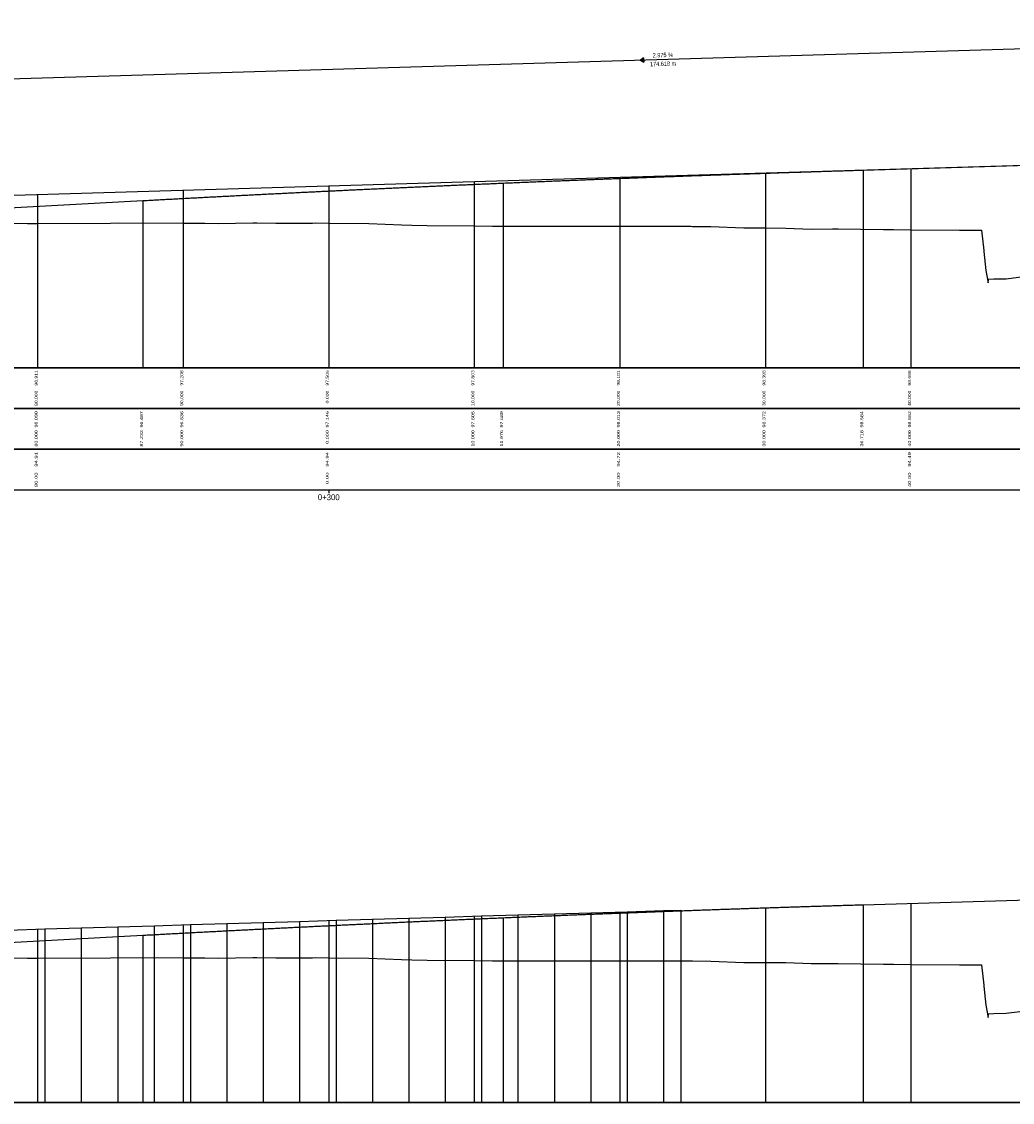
# Model space of a CAD drawing. Header units: metres. Extents: x 3458045 to 3462392, y 5482308 to 5484762.
# Tile 324 of 458: x 3460282 to 3460350, y 5484230 to 5484304. Entities that reach past the tile are written whole.
import ezdxf
from ezdxf.enums import TextEntityAlignment as Align

# ---------------------------------------------------------------- set-up
doc = ezdxf.new("R2010")
doc.units = ezdxf.units.M
doc.layers.get('0').update_dxf_attribs({"linetype": 'CONTINUOUS'})
doc.styles.add('TS001', font='Card001.shx', dxfattribs={"height": 0.2})

# ---------------------------------------------------------------- blocks, each defined once
blk = doc.blocks.new('SYMB14')
at = {"color": 0, "linetype": 'ByBlock'}
for p, q in [((0.02, 0.01), (0.02, -0.01)), ((0.06, 0.04), (0.06, -0.04)), ((0.1, 0.06), (0.1, -0.06)), ((0.14, 0.09), (0.14, -0.09)), ((0.18, 0.12), (0.18, -0.12)), ((0.22, 0.14), (0.22, -0.14)), ((0.26, 0.17), (0.26, -0.17)), ((0.3, 0.2), (0.3, -0.2)), ((0.34, 0.22), (0.34, -0.22)), ((0.38, 0.25), (0.38, -0.25)), ((0.42, 0.28), (0.42, -0.28)), ((0.46, 0.3), (0.46, -0.3)), ((0.5, 0.33), (0.5, -0.33)), ((0.54, 0.36), (0.54, -0.36)), ((0.58, 0.38), (0.58, -0.38)), ((0.62, 0.41), (0.62, -0.41)), ((0.66, 0.44), (0.66, -0.44)), ((0.7, 0.46), (0.7, -0.46)), ((0.74, 0.49), (0.74, -0.49))]:
    blk.add_line(p, q, dxfattribs=at)
at = {"color": 0, "linetype": 'ByBlock', "flags": 128}
blk.add_lwpolyline([(0.75, 0.5), (0, 0), (0.75, -0.5), (0.75, 0.5)], close=True, dxfattribs=at)

msp = doc.modelspace()

# ---------------------------------------------------------------- linework, layer by layer
at = {"color": 2}
for p, q in [((3460238.7104, 5484299.0293), (3460413.3287, 5484304.2237)), ((3459994.0579, 5484280.4377), (3460844.0579, 5484280.4377)), ((3460844.0579, 5484280.4377), (3459994.0579, 5484280.4377)), ((3459994.0579, 5484277.6377), (3460844.0579, 5484277.6377)), ((3460844.0579, 5484277.6377), (3459994.0579, 5484277.6377)), ((3459994.0579, 5484274.8377), (3460844.0579, 5484274.8377)), ((3460844.0579, 5484274.8377), (3459994.0579, 5484274.8377)), ((3459994.0579, 5484272.0377), (3460844.0579, 5484272.0377)), ((3460303.0579, 5484272.0377), (3460303.0579, 5484271.8177)), ((3459994.0579, 5484229.9525), (3460844.0579, 5484229.9525)), ((3460844.0579, 5484229.9525), (3459994.0579, 5484229.9525))]:
    msp.add_line(p, q, dxfattribs=at)
for p, q in [((3460333.0579, 5484293.8359), (3460333.0579, 5484280.4377)), ((3460339.7757, 5484294.0218), (3460339.7757, 5484280.4377)), ((3460343.0579, 5484294.1334), (3460343.0579, 5484280.4377)), ((3460313.0579, 5484293.2409), (3460313.0579, 5484280.4377)), ((3460315.0336, 5484293.1272), (3460315.0336, 5484280.4377)), ((3460323.0579, 5484293.5384), (3460323.0579, 5484280.4377)), ((3460283.0579, 5484292.3485), (3460283.0579, 5484280.4377)), ((3460293.0579, 5484292.646), (3460293.0579, 5484280.4377)), ((3460303.0579, 5484292.9435), (3460303.0579, 5484280.4377)), ((3460290.2914, 5484291.9244), (3460290.2914, 5484280.4377)), ((3460333.0579, 5484243.3241), (3460333.0579, 5484229.9525)), ((3460339.7757, 5484243.5365), (3460339.7757, 5484229.9525)), ((3460343.0579, 5484243.6347), (3460343.0579, 5484229.9525)), ((3460303.0579, 5484242.4494), (3460303.0579, 5484229.9525)), ((3460303.5576, 5484242.4643), (3460303.5576, 5484229.9525)), ((3460306.0576, 5484242.5385), (3460306.0576, 5484229.9525)), ((3460308.5576, 5484242.6127), (3460308.5576, 5484229.9525)), ((3460311.0576, 5484242.6869), (3460311.0576, 5484229.9525)), ((3460313.0579, 5484242.7463), (3460313.0579, 5484229.9525)), ((3460313.5576, 5484242.7611), (3460313.5576, 5484229.9525)), ((3460315.0336, 5484242.6419), (3460315.0336, 5484229.9525)), ((3460316.0576, 5484242.8353), (3460316.0576, 5484229.9525)), ((3460318.5576, 5484242.9095), (3460318.5576, 5484229.9525)), ((3460321.0576, 5484242.9837), (3460321.0576, 5484229.9525)), ((3460323.0579, 5484243.0431), (3460323.0579, 5484229.9525)), ((3460323.5576, 5484243.0579), (3460323.5576, 5484229.9525)), ((3460326.0576, 5484243.1321), (3460326.0576, 5484229.9525)), ((3460327.2577, 5484243.1677), (3460327.2577, 5484229.9525)), ((3460283.0579, 5484241.8556), (3460283.0579, 5484229.9525)), ((3460283.5576, 5484241.8704), (3460283.5576, 5484229.9525)), ((3460286.0576, 5484241.9446), (3460286.0576, 5484229.9525)), ((3460288.5576, 5484242.0189), (3460288.5576, 5484229.9525)), ((3460291.0576, 5484242.0931), (3460291.0576, 5484229.9525)), ((3460293.0579, 5484242.1525), (3460293.0579, 5484229.9525)), ((3460293.5576, 5484242.1673), (3460293.5576, 5484229.9525)), ((3460296.0576, 5484242.2416), (3460296.0576, 5484229.9525)), ((3460298.5576, 5484242.3158), (3460298.5576, 5484229.9525)), ((3460301.0576, 5484242.39), (3460301.0576, 5484229.9525)), ((3460290.2914, 5484241.4391), (3460290.2914, 5484229.9525))]:
    msp.add_line(p, q)
at = {"color": 80, "flags": 128}
msp.add_lwpolyline([(3460263.6796, 5484291.7721), (3460413.3287, 5484296.2237)], dxfattribs=at)
at = {"color": 18, "true_color": 0x000000, "flags": 128}
msp.add_lwpolyline([(3460237.5964, 5484289.0347), (3460290.2914, 5484291.9244), (3460290.3914, 5484291.9299), (3460290.4914, 5484291.9354), (3460290.5914, 5484291.9409), (3460290.6914, 5484291.9463), (3460290.7914, 5484291.9518), (3460290.8914, 5484291.9572), (3460290.9914, 5484291.9627), (3460291.0914, 5484291.9681), (3460291.1914, 5484291.9736), (3460291.2914, 5484291.979), (3460291.3914, 5484291.9845), (3460291.4914, 5484291.9899), (3460291.5914, 5484291.9953), (3460291.6914, 5484292.0007), (3460291.7914, 5484292.0061), (3460291.8914, 5484292.0115), (3460291.9914, 5484292.0169), (3460292.0914, 5484292.0223), (3460292.1914, 5484292.0277), (3460292.2914, 5484292.0331), (3460292.3914, 5484292.0385), (3460292.4914, 5484292.0439), (3460292.5914, 5484292.0492), (3460292.6914, 5484292.0546), (3460292.7914, 5484292.06), (3460292.8914, 5484292.0653), (3460292.9914, 5484292.0707), (3460293.0914, 5484292.076), (3460293.1914, 5484292.0814), (3460293.2914, 5484292.0867), (3460293.3914, 5484292.092), (3460293.4914, 5484292.0973), (3460293.5914, 5484292.1027), (3460293.6914, 5484292.108), (3460293.7914, 5484292.1133), (3460293.8914, 5484292.1186), (3460293.9914, 5484292.1239), (3460294.0914, 5484292.1292), (3460294.1914, 5484292.1345), (3460294.2914, 5484292.1398), (3460294.3914, 5484292.145), (3460294.4914, 5484292.1503), (3460294.5914, 5484292.1556), (3460294.6914, 5484292.1609), (3460294.7914, 5484292.1661), (3460294.8914, 5484292.1714), (3460294.9914, 5484292.1766), (3460295.0914, 5484292.1819), (3460295.1914, 5484292.1871), (3460295.2914, 5484292.1923), (3460295.3914, 5484292.1976), (3460295.4914, 5484292.2028), (3460295.5914, 5484292.208), (3460295.6914, 5484292.2132), (3460295.7914, 5484292.2184), (3460295.8914, 5484292.2236), (3460295.9914, 5484292.2288), (3460296.0914, 5484292.234), (3460296.1914, 5484292.2392), (3460296.2914, 5484292.2444), (3460296.3914, 5484292.2496), (3460296.4914, 5484292.2548), (3460296.5914, 5484292.2599), (3460296.6914, 5484292.2651), (3460296.7914, 5484292.2703), (3460296.8914, 5484292.2754), (3460296.9914, 5484292.2806), (3460297.0914, 5484292.2857), (3460297.1914, 5484292.2908), (3460297.2914, 5484292.296), (3460297.3914, 5484292.3011), (3460297.4914, 5484292.3062), (3460297.5914, 5484292.3113), (3460297.6914, 5484292.3165), (3460297.7914, 5484292.3216), (3460297.8914, 5484292.3267), (3460297.9914, 5484292.3318), (3460298.0914, 5484292.3369), (3460298.1914, 5484292.342), (3460298.2914, 5484292.347), (3460298.3914, 5484292.3521), (3460298.4914, 5484292.3572), (3460298.5914, 5484292.3623), (3460298.6914, 5484292.3673), (3460298.7914, 5484292.3724), (3460298.8914, 5484292.3774), (3460298.9914, 5484292.3825), (3460299.0914, 5484292.3875), (3460299.1914, 5484292.3926), (3460299.2914, 5484292.3976), (3460299.3914, 5484292.4026), (3460299.4914, 5484292.4077), (3460299.5914, 5484292.4127), (3460299.6914, 5484292.4177), (3460299.7914, 5484292.4227), (3460299.8914, 5484292.4277), (3460299.9914, 5484292.4327), (3460300.0914, 5484292.4377), (3460300.1914, 5484292.4427), (3460300.2914, 5484292.4477), (3460300.3914, 5484292.4526), (3460300.4914, 5484292.4576), (3460300.5914, 5484292.4626), (3460300.6914, 5484292.4675), (3460300.7914, 5484292.4725), (3460300.8914, 5484292.4774), (3460300.9914, 5484292.4824), (3460301.0914, 5484292.4873), (3460301.1914, 5484292.4923), (3460301.2914, 5484292.4972), (3460301.3914, 5484292.5021), (3460301.4914, 5484292.5071), (3460301.5914, 5484292.512), (3460301.6914, 5484292.5169), (3460301.7914, 5484292.5218), (3460301.8914, 5484292.5267), (3460301.9914, 5484292.5316), (3460302.0914, 5484292.5365), (3460302.1914, 5484292.5414), (3460302.2914, 5484292.5463), (3460302.3914, 5484292.5511), (3460302.4914, 5484292.556), (3460302.5914, 5484292.5609), (3460302.6914, 5484292.5657), (3460302.7914, 5484292.5706), (3460302.8914, 5484292.5754), (3460302.9914, 5484292.5803), (3460303.0914, 5484292.5851), (3460303.1914, 5484292.59), (3460303.2914, 5484292.5948), (3460303.3914, 5484292.5996), (3460303.4914, 5484292.6045), (3460303.5914, 5484292.6093), (3460303.6914, 5484292.6141), (3460303.7914, 5484292.6189), (3460303.8914, 5484292.6237), (3460303.9914, 5484292.6285), (3460304.0914, 5484292.6333), (3460304.1914, 5484292.6381), (3460304.2914, 5484292.6428), (3460304.3914, 5484292.6476), (3460304.4914, 5484292.6524), (3460304.5914, 5484292.6572), (3460304.6914, 5484292.6619), (3460304.7914, 5484292.6667), (3460304.8914, 5484292.6714), (3460304.9914, 5484292.6762), (3460305.0914, 5484292.6809), (3460305.1914, 5484292.6857), (3460305.2914, 5484292.6904), (3460305.3914, 5484292.6951), (3460305.4914, 5484292.6998), (3460305.5914, 5484292.7046), (3460305.6914, 5484292.7093), (3460305.7914, 5484292.714), (3460305.8914, 5484292.7187), (3460305.9914, 5484292.7234), (3460306.0914, 5484292.7281), (3460306.1914, 5484292.7327), (3460306.2914, 5484292.7374), (3460306.3914, 5484292.7421), (3460306.4914, 5484292.7468), (3460306.5914, 5484292.7514), (3460306.6914, 5484292.7561), (3460306.7914, 5484292.7608), (3460306.8914, 5484292.7654), (3460306.9914, 5484292.7701), (3460307.0914, 5484292.7747), (3460307.1914, 5484292.7793), (3460307.2914, 5484292.784), (3460307.3914, 5484292.7886), (3460307.4914, 5484292.7932), (3460307.5914, 5484292.7978), (3460307.6914, 5484292.8024), (3460307.7914, 5484292.807), (3460307.8914, 5484292.8116), (3460307.9914, 5484292.8162), (3460308.0914, 5484292.8208), (3460308.1914, 5484292.8254), (3460308.2914, 5484292.83), (3460308.3914, 5484292.8346), (3460308.4914, 5484292.8391), (3460308.5914, 5484292.8437), (3460308.6914, 5484292.8483), (3460308.7914, 5484292.8528), (3460308.8914, 5484292.8574), (3460308.9914, 5484292.8619), (3460309.0914, 5484292.8664), (3460309.1914, 5484292.871), (3460309.2914, 5484292.8755), (3460309.3914, 5484292.88), (3460309.4914, 5484292.8846), (3460309.5914, 5484292.8891), (3460309.6914, 5484292.8936), (3460309.7914, 5484292.8981), (3460309.8914, 5484292.9026), (3460309.9914, 5484292.9071), (3460310.0914, 5484292.9116), (3460310.1914, 5484292.9161), (3460310.2914, 5484292.9205), (3460310.3914, 5484292.925), (3460310.4914, 5484292.9295), (3460310.5914, 5484292.9339), (3460310.6914, 5484292.9384), (3460310.7914, 5484292.9429), (3460310.8914, 5484292.9473), (3460310.9914, 5484292.9518), (3460311.0914, 5484292.9562), (3460311.1914, 5484292.9606), (3460311.2914, 5484292.9651), (3460311.3914, 5484292.9695), (3460311.4914, 5484292.9739), (3460311.5914, 5484292.9783), (3460311.6914, 5484292.9827), (3460311.7914, 5484292.9871), (3460311.8914, 5484292.9915), (3460311.9914, 5484292.9959), (3460312.0914, 5484293.0003), (3460312.1914, 5484293.0047), (3460312.2914, 5484293.0091), (3460312.3914, 5484293.0134), (3460312.4914, 5484293.0178), (3460312.5914, 5484293.0222), (3460312.6914, 5484293.0265), (3460312.7914, 5484293.0309), (3460312.8914, 5484293.0352), (3460312.9914, 5484293.0396), (3460313.0914, 5484293.0439), (3460313.1914, 5484293.0483), (3460313.2914, 5484293.0526), (3460313.3914, 5484293.0569), (3460313.4914, 5484293.0612), (3460313.5914, 5484293.0655), (3460313.6914, 5484293.0698), (3460313.7914, 5484293.0742), (3460313.8914, 5484293.0785), (3460313.9914, 5484293.0827), (3460314.0914, 5484293.087), (3460314.1914, 5484293.0913), (3460314.2914, 5484293.0956), (3460314.3914, 5484293.0999), (3460314.4914, 5484293.1041), (3460314.5914, 5484293.1084), (3460314.6914, 5484293.1127), (3460314.7914, 5484293.1169), (3460314.8914, 5484293.1212), (3460314.9914, 5484293.1254), (3460315.0914, 5484293.1296), (3460315.1914, 5484293.1339), (3460315.2914, 5484293.1381), (3460315.3914, 5484293.1423), (3460315.4914, 5484293.1465), (3460315.5914, 5484293.1508), (3460315.6914, 5484293.155), (3460315.7914, 5484293.1592), (3460315.8914, 5484293.1634), (3460315.9914, 5484293.1676), (3460316.0914, 5484293.1717), (3460316.1914, 5484293.1759), (3460316.2914, 5484293.1801), (3460316.3914, 5484293.1843), (3460316.4914, 5484293.1884), (3460316.5914, 5484293.1926), (3460316.6914, 5484293.1968), (3460316.7914, 5484293.2009), (3460316.8914, 5484293.2051), (3460316.9914, 5484293.2092), (3460317.0914, 5484293.2133), (3460317.1914, 5484293.2175), (3460317.2914, 5484293.2216), (3460317.3914, 5484293.2257), (3460317.4914, 5484293.2298), (3460317.5914, 5484293.234), (3460317.6914, 5484293.2381), (3460317.7914, 5484293.2422), (3460317.8914, 5484293.2463), (3460317.9914, 5484293.2504), (3460318.0914, 5484293.2544), (3460318.1914, 5484293.2585), (3460318.2914, 5484293.2626), (3460318.3914, 5484293.2667), (3460318.4914, 5484293.2707), (3460318.5914, 5484293.2748), (3460318.6914, 5484293.2789), (3460318.7914, 5484293.2829), (3460318.8914, 5484293.287), (3460318.9914, 5484293.291), (3460319.0914, 5484293.295), (3460319.1914, 5484293.2991), (3460319.2914, 5484293.3031), (3460319.3914, 5484293.3071), (3460319.4914, 5484293.3111), (3460319.5914, 5484293.3151), (3460319.6914, 5484293.3191), (3460319.7914, 5484293.3231), (3460319.8914, 5484293.3271), (3460319.9914, 5484293.3311), (3460320.0914, 5484293.3351), (3460320.1914, 5484293.3391), (3460320.2914, 5484293.3431), (3460320.3914, 5484293.347), (3460320.4914, 5484293.351), (3460320.5914, 5484293.355), (3460320.6914, 5484293.3589), (3460320.7914, 5484293.3629), (3460320.8914, 5484293.3668), (3460320.9914, 5484293.3708), (3460321.0914, 5484293.3747), (3460321.1914, 5484293.3786), (3460321.2914, 5484293.3826), (3460321.3914, 5484293.3865), (3460321.4914, 5484293.3904), (3460321.5914, 5484293.3943), (3460321.6914, 5484293.3982), (3460321.7914, 5484293.4021), (3460321.8914, 5484293.406), (3460321.9914, 5484293.4099), (3460322.0914, 5484293.4138), (3460322.1914, 5484293.4177), (3460322.2914, 5484293.4215), (3460322.3914, 5484293.4254), (3460322.4914, 5484293.4293), (3460322.5914, 5484293.4331), (3460322.6914, 5484293.437), (3460322.7914, 5484293.4408), (3460322.8914, 5484293.4447), (3460322.9914, 5484293.4485), (3460323.0914, 5484293.4524), (3460323.1914, 5484293.4562), (3460323.2914, 5484293.46), (3460323.3914, 5484293.4638), (3460323.4914, 5484293.4677), (3460323.5914, 5484293.4715), (3460323.6914, 5484293.4753), (3460323.7914, 5484293.4791), (3460323.8914, 5484293.4829), (3460323.9914, 5484293.4867), (3460324.0914, 5484293.4904), (3460324.1914, 5484293.4942), (3460324.2914, 5484293.498), (3460324.3914, 5484293.5018), (3460324.4914, 5484293.5055), (3460324.5914, 5484293.5093), (3460324.6914, 5484293.513), (3460324.7914, 5484293.5168), (3460324.8914, 5484293.5205), (3460324.9914, 5484293.5243), (3460325.0914, 5484293.528), (3460325.1914, 5484293.5317), (3460325.2914, 5484293.5355), (3460325.3914, 5484293.5392), (3460325.4914, 5484293.5429), (3460325.5914, 5484293.5466), (3460325.6914, 5484293.5503), (3460325.7914, 5484293.554), (3460325.8914, 5484293.5577), (3460325.9914, 5484293.5614), (3460326.0914, 5484293.5651), (3460326.1914, 5484293.5688), (3460326.2914, 5484293.5724), (3460326.3914, 5484293.5761), (3460326.4914, 5484293.5798), (3460326.5914, 5484293.5834), (3460326.6914, 5484293.5871), (3460326.7914, 5484293.5907), (3460326.8914, 5484293.5944), (3460326.9914, 5484293.598), (3460327.0914, 5484293.6017), (3460327.1914, 5484293.6053), (3460327.2914, 5484293.6089), (3460327.3914, 5484293.6125), (3460327.4914, 5484293.6161), (3460327.5914, 5484293.6197), (3460327.6914, 5484293.6233), (3460327.7914, 5484293.6269), (3460327.8914, 5484293.6305), (3460327.9914, 5484293.6341), (3460328.0914, 5484293.6377), (3460328.1914, 5484293.6413), (3460328.2914, 5484293.6449), (3460328.3914, 5484293.6484), (3460328.4914, 5484293.652), (3460328.5914, 5484293.6556), (3460328.6914, 5484293.6591), (3460328.7914, 5484293.6627), (3460328.8914, 5484293.6662), (3460328.9914, 5484293.6697), (3460329.0914, 5484293.6733), (3460329.1914, 5484293.6768), (3460329.2914, 5484293.6803), (3460329.3914, 5484293.6838), (3460329.4914, 5484293.6874), (3460329.5914, 5484293.6909), (3460329.6914, 5484293.6944), (3460329.7914, 5484293.6979), (3460329.8914, 5484293.7014), (3460329.9914, 5484293.7048), (3460330.0914, 5484293.7083), (3460330.1914, 5484293.7118), (3460330.2914, 5484293.7153), (3460330.3914, 5484293.7187), (3460330.4914, 5484293.7222), (3460330.5914, 5484293.7257), (3460330.6914, 5484293.7291), (3460330.7914, 5484293.7326), (3460330.8914, 5484293.736), (3460330.9914, 5484293.7394), (3460331.0914, 5484293.7429), (3460331.1914, 5484293.7463), (3460331.2914, 5484293.7497), (3460331.3914, 5484293.7531), (3460331.4914, 5484293.7566), (3460331.5914, 5484293.76), (3460331.6914, 5484293.7634), (3460331.7914, 5484293.7668), (3460331.8914, 5484293.7702), (3460331.9914, 5484293.7735), (3460332.0914, 5484293.7769), (3460332.1914, 5484293.7803), (3460332.2914, 5484293.7837), (3460332.3914, 5484293.787), (3460332.4914, 5484293.7904), (3460332.5914, 5484293.7938), (3460332.6914, 5484293.7971), (3460332.7914, 5484293.8005), (3460332.8914, 5484293.8038), (3460332.9914, 5484293.8071), (3460333.0914, 5484293.8105), (3460333.1914, 5484293.8138), (3460333.2914, 5484293.8171), (3460333.3914, 5484293.8204), (3460333.4914, 5484293.8238), (3460333.5914, 5484293.8271), (3460333.6914, 5484293.8304), (3460333.7914, 5484293.8337), (3460333.8914, 5484293.8369), (3460333.9914, 5484293.8402), (3460334.0914, 5484293.8435), (3460334.1914, 5484293.8468), (3460334.2914, 5484293.8501), (3460334.3914, 5484293.8533), (3460334.4914, 5484293.8566), (3460334.5914, 5484293.8598), (3460334.6914, 5484293.8631), (3460334.7914, 5484293.8663), (3460334.8914, 5484293.8696), (3460334.9914, 5484293.8728), (3460335.0914, 5484293.8761), (3460335.1914, 5484293.8793), (3460335.2914, 5484293.8825), (3460335.3914, 5484293.8857), (3460335.4914, 5484293.8889), (3460335.5914, 5484293.8921), (3460335.6914, 5484293.8953), (3460335.7914, 5484293.8985), (3460335.8914, 5484293.9017), (3460335.9914, 5484293.9049), (3460336.0914, 5484293.9081), (3460336.1914, 5484293.9113), (3460336.2914, 5484293.9144), (3460336.3914, 5484293.9176), (3460336.4914, 5484293.9208), (3460336.5914, 5484293.9239), (3460336.6914, 5484293.9271), (3460336.7914, 5484293.9302), (3460336.8914, 5484293.9334), (3460336.9914, 5484293.9365), (3460337.0914, 5484293.9396), (3460337.1914, 5484293.9427), (3460337.2914, 5484293.9459), (3460337.3914, 5484293.949), (3460337.4914, 5484293.9521), (3460337.5914, 5484293.9552), (3460337.6914, 5484293.9583), (3460337.7914, 5484293.9614), (3460337.8914, 5484293.9645), (3460337.9914, 5484293.9676), (3460338.0914, 5484293.9707), (3460338.1914, 5484293.9737), (3460338.2914, 5484293.9768), (3460338.3914, 5484293.9799), (3460338.4914, 5484293.9829), (3460338.5914, 5484293.986), (3460338.6914, 5484293.989), (3460338.7914, 5484293.9921), (3460338.8914, 5484293.9951), (3460338.9914, 5484293.9981), (3460339.0914, 5484294.0012), (3460339.1914, 5484294.0042), (3460339.2914, 5484294.0072), (3460339.3914, 5484294.0102), (3460339.4914, 5484294.0132), (3460339.5914, 5484294.0162), (3460339.6914, 5484294.0192), (3460339.7757, 5484294.0218), (3460355.6575, 5484294.4971)], dxfattribs=at)
at = {"color": 39, "flags": 128}
for points in [[(3460279.2521, 5484290.3844), (3460282.351, 5484290.3488), (3460283.0579, 5484290.3525), (3460288.0579, 5484290.3826), (3460288.5921, 5484290.3862), (3460293.0579, 5484290.3801), (3460294.5337, 5484290.3789), (3460295.4534, 5484290.3491), (3460297.85, 5484290.4012), (3460298.0579, 5484290.4008), (3460298.1064, 5484290.4007), (3460299.4239, 5484290.3704), (3460299.6833, 5484290.3753), (3460301.429, 5484290.3648), (3460301.6911, 5484290.3709), (3460301.9523, 5484290.3789), (3460302.1808, 5484290.3875), (3460303.0579, 5484290.3767), (3460305.8193, 5484290.3434), (3460308.0579, 5484290.2599), (3460308.7585, 5484290.2338), (3460309.817, 5484290.2059), (3460313.0579, 5484290.183), (3460314.3026, 5484290.1744), (3460318.0579, 5484290.169), (3460323.0579, 5484290.1623), (3460327.9339, 5484290.1564), (3460328.0579, 5484290.1549), (3460329.3196, 5484290.14), (3460331.5868, 5484290.054), (3460332.9508, 5484290.0456), (3460333.0579, 5484290.0452), (3460334.4511, 5484290.04), (3460336.2042, 5484289.9705), (3460337.6628, 5484289.982), (3460338.0579, 5484289.9776), (3460341.1675, 5484289.9427), (3460341.854, 5484289.9349), (3460343.0579, 5484289.9247), (3460346.3988, 5484289.8961), (3460347.74, 5484289.8867), (3460347.9151, 5484289.8845), (3460348.0579, 5484288.4976), (3460348.0654, 5484288.4245), (3460348.2125, 5484287.1099), (3460348.3677, 5484286.266), (3460348.3778, 5484286.5271), (3460348.7528, 5484286.5392), (3460349.606, 5484286.5575), (3460351.3031, 5484286.7727)], [(3460279.2521, 5484239.8991), (3460282.351, 5484239.8635), (3460283.0579, 5484239.8672), (3460288.0579, 5484239.8974), (3460288.5921, 5484239.901), (3460293.0579, 5484239.8948), (3460294.5337, 5484239.8936), (3460295.4534, 5484239.8638), (3460297.85, 5484239.9159), (3460298.0579, 5484239.9155), (3460298.1064, 5484239.9154), (3460299.4239, 5484239.8851), (3460299.6833, 5484239.89), (3460301.429, 5484239.8795), (3460301.6911, 5484239.8856), (3460301.9523, 5484239.8936), (3460302.1808, 5484239.9022), (3460303.0579, 5484239.8914), (3460305.8193, 5484239.8581), (3460308.0579, 5484239.7746), (3460308.7585, 5484239.7485), (3460309.817, 5484239.7206), (3460313.0579, 5484239.6978), (3460314.3026, 5484239.6891), (3460318.0579, 5484239.6837), (3460323.0579, 5484239.6771), (3460327.9339, 5484239.6711), (3460328.0579, 5484239.6696), (3460329.3196, 5484239.6547), (3460331.5868, 5484239.5687), (3460332.9508, 5484239.5603), (3460333.0579, 5484239.5599), (3460334.4511, 5484239.5548), (3460336.2042, 5484239.4853), (3460337.6628, 5484239.4967), (3460338.0579, 5484239.4923), (3460341.1675, 5484239.4574), (3460341.854, 5484239.4497), (3460343.0579, 5484239.4394), (3460346.3988, 5484239.4108), (3460347.74, 5484239.4014), (3460347.9151, 5484239.3992), (3460348.0579, 5484238.0123), (3460348.0654, 5484237.9392), (3460348.2125, 5484236.6246), (3460348.3677, 5484235.7807), (3460348.3778, 5484236.0418), (3460348.7528, 5484236.0539), (3460349.606, 5484236.0722), (3460351.3031, 5484236.2874)]]:
    msp.add_lwpolyline(points, dxfattribs=at)
at = {"color": 1, "flags": 128}
msp.add_lwpolyline([(3460237.5964, 5484238.5494), (3460290.2914, 5484241.4391), (3460290.3914, 5484241.4446), (3460290.4914, 5484241.4501), (3460290.5914, 5484241.4556), (3460290.6914, 5484241.461), (3460290.7914, 5484241.4665), (3460290.8914, 5484241.472), (3460290.9914, 5484241.4774), (3460291.0914, 5484241.4829), (3460291.1914, 5484241.4883), (3460291.2914, 5484241.4937), (3460291.3914, 5484241.4992), (3460291.4914, 5484241.5046), (3460291.5914, 5484241.51), (3460291.6914, 5484241.5154), (3460291.7914, 5484241.5208), (3460291.8914, 5484241.5262), (3460291.9914, 5484241.5316), (3460292.0914, 5484241.537), (3460292.1914, 5484241.5424), (3460292.2914, 5484241.5478), (3460292.3914, 5484241.5532), (3460292.4914, 5484241.5586), (3460292.5914, 5484241.5639), (3460292.6914, 5484241.5693), (3460292.7914, 5484241.5747), (3460292.8914, 5484241.58), (3460292.9914, 5484241.5854), (3460293.0914, 5484241.5907), (3460293.1914, 5484241.5961), (3460293.2914, 5484241.6014), (3460293.3914, 5484241.6067), (3460293.4914, 5484241.6121), (3460293.5914, 5484241.6174), (3460293.6914, 5484241.6227), (3460293.7914, 5484241.628), (3460293.8914, 5484241.6333), (3460293.9914, 5484241.6386), (3460294.0914, 5484241.6439), (3460294.1914, 5484241.6492), (3460294.2914, 5484241.6545), (3460294.3914, 5484241.6598), (3460294.4914, 5484241.665), (3460294.5914, 5484241.6703), (3460294.6914, 5484241.6756), (3460294.7914, 5484241.6808), (3460294.8914, 5484241.6861), (3460294.9914, 5484241.6913), (3460295.0914, 5484241.6966), (3460295.1914, 5484241.7018), (3460295.2914, 5484241.7071), (3460295.3914, 5484241.7123), (3460295.4914, 5484241.7175), (3460295.5914, 5484241.7227), (3460295.6914, 5484241.7279), (3460295.7914, 5484241.7332), (3460295.8914, 5484241.7384), (3460295.9914, 5484241.7436), (3460296.0914, 5484241.7487), (3460296.1914, 5484241.7539), (3460296.2914, 5484241.7591), (3460296.3914, 5484241.7643), (3460296.4914, 5484241.7695), (3460296.5914, 5484241.7746), (3460296.6914, 5484241.7798), (3460296.7914, 5484241.785), (3460296.8914, 5484241.7901), (3460296.9914, 5484241.7953), (3460297.0914, 5484241.8004), (3460297.1914, 5484241.8056), (3460297.2914, 5484241.8107), (3460297.3914, 5484241.8158), (3460297.4914, 5484241.8209), (3460297.5914, 5484241.8261), (3460297.6914, 5484241.8312), (3460297.7914, 5484241.8363), (3460297.8914, 5484241.8414), (3460297.9914, 5484241.8465), (3460298.0914, 5484241.8516), (3460298.1914, 5484241.8567), (3460298.2914, 5484241.8618), (3460298.3914, 5484241.8668), (3460298.4914, 5484241.8719), (3460298.5914, 5484241.877), (3460298.6914, 5484241.882), (3460298.7914, 5484241.8871), (3460298.8914, 5484241.8921), (3460298.9914, 5484241.8972), (3460299.0914, 5484241.9022), (3460299.1914, 5484241.9073), (3460299.2914, 5484241.9123), (3460299.3914, 5484241.9173), (3460299.4914, 5484241.9224), (3460299.5914, 5484241.9274), (3460299.6914, 5484241.9324), (3460299.7914, 5484241.9374), (3460299.8914, 5484241.9424), (3460299.9914, 5484241.9474), (3460300.0914, 5484241.9524), (3460300.1914, 5484241.9574), (3460300.2914, 5484241.9624), (3460300.3914, 5484241.9673), (3460300.4914, 5484241.9723), (3460300.5914, 5484241.9773), (3460300.6914, 5484241.9823), (3460300.7914, 5484241.9872), (3460300.8914, 5484241.9922), (3460300.9914, 5484241.9971), (3460301.0914, 5484242.0021), (3460301.1914, 5484242.007), (3460301.2914, 5484242.0119), (3460301.3914, 5484242.0169), (3460301.4914, 5484242.0218), (3460301.5914, 5484242.0267), (3460301.6914, 5484242.0316), (3460301.7914, 5484242.0365), (3460301.8914, 5484242.0414), (3460301.9914, 5484242.0463), (3460302.0914, 5484242.0512), (3460302.1914, 5484242.0561), (3460302.2914, 5484242.061), (3460302.3914, 5484242.0659), (3460302.4914, 5484242.0707), (3460302.5914, 5484242.0756), (3460302.6914, 5484242.0805), (3460302.7914, 5484242.0853), (3460302.8914, 5484242.0902), (3460302.9914, 5484242.095), (3460303.0914, 5484242.0999), (3460303.1914, 5484242.1047), (3460303.2914, 5484242.1095), (3460303.3914, 5484242.1143), (3460303.4914, 5484242.1192), (3460303.5914, 5484242.124), (3460303.6914, 5484242.1288), (3460303.7914, 5484242.1336), (3460303.8914, 5484242.1384), (3460303.9914, 5484242.1432), (3460304.0914, 5484242.148), (3460304.1914, 5484242.1528), (3460304.2914, 5484242.1576), (3460304.3914, 5484242.1623), (3460304.4914, 5484242.1671), (3460304.5914, 5484242.1719), (3460304.6914, 5484242.1766), (3460304.7914, 5484242.1814), (3460304.8914, 5484242.1861), (3460304.9914, 5484242.1909), (3460305.0914, 5484242.1956), (3460305.1914, 5484242.2004), (3460305.2914, 5484242.2051), (3460305.3914, 5484242.2098), (3460305.4914, 5484242.2146), (3460305.5914, 5484242.2193), (3460305.6914, 5484242.224), (3460305.7914, 5484242.2287), (3460305.8914, 5484242.2334), (3460305.9914, 5484242.2381), (3460306.0914, 5484242.2428), (3460306.1914, 5484242.2475), (3460306.2914, 5484242.2521), (3460306.3914, 5484242.2568), (3460306.4914, 5484242.2615), (3460306.5914, 5484242.2662), (3460306.6914, 5484242.2708), (3460306.7914, 5484242.2755), (3460306.8914, 5484242.2801), (3460306.9914, 5484242.2848), (3460307.0914, 5484242.2894), (3460307.1914, 5484242.294), (3460307.2914, 5484242.2987), (3460307.3914, 5484242.3033), (3460307.4914, 5484242.3079), (3460307.5914, 5484242.3125), (3460307.6914, 5484242.3171), (3460307.7914, 5484242.3218), (3460307.8914, 5484242.3264), (3460307.9914, 5484242.3309), (3460308.0914, 5484242.3355), (3460308.1914, 5484242.3401), (3460308.2914, 5484242.3447), (3460308.3914, 5484242.3493), (3460308.4914, 5484242.3538), (3460308.5914, 5484242.3584), (3460308.6914, 5484242.363), (3460308.7914, 5484242.3675), (3460308.8914, 5484242.3721), (3460308.9914, 5484242.3766), (3460309.0914, 5484242.3812), (3460309.1914, 5484242.3857), (3460309.2914, 5484242.3902), (3460309.3914, 5484242.3948), (3460309.4914, 5484242.3993), (3460309.5914, 5484242.4038), (3460309.6914, 5484242.4083), (3460309.7914, 5484242.4128), (3460309.8914, 5484242.4173), (3460309.9914, 5484242.4218), (3460310.0914, 5484242.4263), (3460310.1914, 5484242.4308), (3460310.2914, 5484242.4353), (3460310.3914, 5484242.4397), (3460310.4914, 5484242.4442), (3460310.5914, 5484242.4487), (3460310.6914, 5484242.4531), (3460310.7914, 5484242.4576), (3460310.8914, 5484242.462), (3460310.9914, 5484242.4665), (3460311.0914, 5484242.4709), (3460311.1914, 5484242.4753), (3460311.2914, 5484242.4798), (3460311.3914, 5484242.4842), (3460311.4914, 5484242.4886), (3460311.5914, 5484242.493), (3460311.6914, 5484242.4974), (3460311.7914, 5484242.5018), (3460311.8914, 5484242.5062), (3460311.9914, 5484242.5106), (3460312.0914, 5484242.515), (3460312.1914, 5484242.5194), (3460312.2914, 5484242.5238), (3460312.3914, 5484242.5282), (3460312.4914, 5484242.5325), (3460312.5914, 5484242.5369), (3460312.6914, 5484242.5413), (3460312.7914, 5484242.5456), (3460312.8914, 5484242.55), (3460312.9914, 5484242.5543), (3460313.0914, 5484242.5586), (3460313.1914, 5484242.563), (3460313.2914, 5484242.5673), (3460313.3914, 5484242.5716), (3460313.4914, 5484242.5759), (3460313.5914, 5484242.5803), (3460313.6914, 5484242.5846), (3460313.7914, 5484242.5889), (3460313.8914, 5484242.5932), (3460313.9914, 5484242.5975), (3460314.0914, 5484242.6017), (3460314.1914, 5484242.606), (3460314.2914, 5484242.6103), (3460314.3914, 5484242.6146), (3460314.4914, 5484242.6189), (3460314.5914, 5484242.6231), (3460314.6914, 5484242.6274), (3460314.7914, 5484242.6316), (3460314.8914, 5484242.6359), (3460314.9914, 5484242.6401), (3460315.0914, 5484242.6444), (3460315.1914, 5484242.6486), (3460315.2914, 5484242.6528), (3460315.3914, 5484242.657), (3460315.4914, 5484242.6613), (3460315.5914, 5484242.6655), (3460315.6914, 5484242.6697), (3460315.7914, 5484242.6739), (3460315.8914, 5484242.6781), (3460315.9914, 5484242.6823), (3460316.0914, 5484242.6865), (3460316.1914, 5484242.6906), (3460316.2914, 5484242.6948), (3460316.3914, 5484242.699), (3460316.4914, 5484242.7032), (3460316.5914, 5484242.7073), (3460316.6914, 5484242.7115), (3460316.7914, 5484242.7156), (3460316.8914, 5484242.7198), (3460316.9914, 5484242.7239), (3460317.0914, 5484242.7281), (3460317.1914, 5484242.7322), (3460317.2914, 5484242.7363), (3460317.3914, 5484242.7404), (3460317.4914, 5484242.7446), (3460317.5914, 5484242.7487), (3460317.6914, 5484242.7528), (3460317.7914, 5484242.7569), (3460317.8914, 5484242.761), (3460317.9914, 5484242.7651), (3460318.0914, 5484242.7692), (3460318.1914, 5484242.7732), (3460318.2914, 5484242.7773), (3460318.3914, 5484242.7814), (3460318.4914, 5484242.7855), (3460318.5914, 5484242.7895), (3460318.6914, 5484242.7936), (3460318.7914, 5484242.7976), (3460318.8914, 5484242.8017), (3460318.9914, 5484242.8057), (3460319.0914, 5484242.8097), (3460319.1914, 5484242.8138), (3460319.2914, 5484242.8178), (3460319.3914, 5484242.8218), (3460319.4914, 5484242.8258), (3460319.5914, 5484242.8299), (3460319.6914, 5484242.8339), (3460319.7914, 5484242.8379), (3460319.8914, 5484242.8419), (3460319.9914, 5484242.8458), (3460320.0914, 5484242.8498), (3460320.1914, 5484242.8538), (3460320.2914, 5484242.8578), (3460320.3914, 5484242.8618), (3460320.4914, 5484242.8657), (3460320.5914, 5484242.8697), (3460320.6914, 5484242.8736), (3460320.7914, 5484242.8776), (3460320.8914, 5484242.8815), (3460320.9914, 5484242.8855), (3460321.0914, 5484242.8894), (3460321.1914, 5484242.8934), (3460321.2914, 5484242.8973), (3460321.3914, 5484242.9012), (3460321.4914, 5484242.9051), (3460321.5914, 5484242.909), (3460321.6914, 5484242.9129), (3460321.7914, 5484242.9168), (3460321.8914, 5484242.9207), (3460321.9914, 5484242.9246), (3460322.0914, 5484242.9285), (3460322.1914, 5484242.9324), (3460322.2914, 5484242.9363), (3460322.3914, 5484242.9401), (3460322.4914, 5484242.944), (3460322.5914, 5484242.9479), (3460322.6914, 5484242.9517), (3460322.7914, 5484242.9556), (3460322.8914, 5484242.9594), (3460322.9914, 5484242.9632), (3460323.0914, 5484242.9671), (3460323.1914, 5484242.9709), (3460323.2914, 5484242.9747), (3460323.3914, 5484242.9786), (3460323.4914, 5484242.9824), (3460323.5914, 5484242.9862), (3460323.6914, 5484242.99), (3460323.7914, 5484242.9938), (3460323.8914, 5484242.9976), (3460323.9914, 5484243.0014), (3460324.0914, 5484243.0052), (3460324.1914, 5484243.0089), (3460324.2914, 5484243.0127), (3460324.3914, 5484243.0165), (3460324.4914, 5484243.0202), (3460324.5914, 5484243.024), (3460324.6914, 5484243.0278), (3460324.7914, 5484243.0315), (3460324.8914, 5484243.0353), (3460324.9914, 5484243.039), (3460325.0914, 5484243.0427), (3460325.1914, 5484243.0465), (3460325.2914, 5484243.0502), (3460325.3914, 5484243.0539), (3460325.4914, 5484243.0576), (3460325.5914, 5484243.0613), (3460325.6914, 5484243.065), (3460325.7914, 5484243.0687), (3460325.8914, 5484243.0724), (3460325.9914, 5484243.0761), (3460326.0914, 5484243.0798), (3460326.1914, 5484243.0835), (3460326.2914, 5484243.0872), (3460326.3914, 5484243.0908), (3460326.4914, 5484243.0945), (3460326.5914, 5484243.0981), (3460326.6914, 5484243.1018), (3460326.7914, 5484243.1055), (3460326.8914, 5484243.1091), (3460326.9914, 5484243.1127), (3460327.0914, 5484243.1164), (3460327.1914, 5484243.12), (3460327.2914, 5484243.1236), (3460327.3914, 5484243.1272), (3460327.4914, 5484243.1309), (3460327.5914, 5484243.1345), (3460327.6914, 5484243.1381), (3460327.7914, 5484243.1417), (3460327.8914, 5484243.1453), (3460327.9914, 5484243.1488), (3460328.0914, 5484243.1524), (3460328.1914, 5484243.156), (3460328.2914, 5484243.1596), (3460328.3914, 5484243.1632), (3460328.4914, 5484243.1667), (3460328.5914, 5484243.1703), (3460328.6914, 5484243.1738), (3460328.7914, 5484243.1774), (3460328.8914, 5484243.1809), (3460328.9914, 5484243.1845), (3460329.0914, 5484243.188), (3460329.1914, 5484243.1915), (3460329.2914, 5484243.195), (3460329.3914, 5484243.1986), (3460329.4914, 5484243.2021), (3460329.5914, 5484243.2056), (3460329.6914, 5484243.2091), (3460329.7914, 5484243.2126), (3460329.8914, 5484243.2161), (3460329.9914, 5484243.2196), (3460330.0914, 5484243.223), (3460330.1914, 5484243.2265), (3460330.2914, 5484243.23), (3460330.3914, 5484243.2335), (3460330.4914, 5484243.2369), (3460330.5914, 5484243.2404), (3460330.6914, 5484243.2438), (3460330.7914, 5484243.2473), (3460330.8914, 5484243.2507), (3460330.9914, 5484243.2542), (3460331.0914, 5484243.2576), (3460331.1914, 5484243.261), (3460331.2914, 5484243.2644), (3460331.3914, 5484243.2679), (3460331.4914, 5484243.2713), (3460331.5914, 5484243.2747), (3460331.6914, 5484243.2781), (3460331.7914, 5484243.2815), (3460331.8914, 5484243.2849), (3460331.9914, 5484243.2883), (3460332.0914, 5484243.2916), (3460332.1914, 5484243.295), (3460332.2914, 5484243.2984), (3460332.3914, 5484243.3018), (3460332.4914, 5484243.3051), (3460332.5914, 5484243.3085), (3460332.6914, 5484243.3118), (3460332.7914, 5484243.3152), (3460332.8914, 5484243.3185), (3460332.9914, 5484243.3219), (3460333.0914, 5484243.3252), (3460333.1914, 5484243.3285), (3460333.2914, 5484243.3318), (3460333.3914, 5484243.3352), (3460333.4914, 5484243.3385), (3460333.5914, 5484243.3418), (3460333.6914, 5484243.3451), (3460333.7914, 5484243.3484), (3460333.8914, 5484243.3517), (3460333.9914, 5484243.355), (3460334.0914, 5484243.3582), (3460334.1914, 5484243.3615), (3460334.2914, 5484243.3648), (3460334.3914, 5484243.368), (3460334.4914, 5484243.3713), (3460334.5914, 5484243.3746), (3460334.6914, 5484243.3778), (3460334.7914, 5484243.3811), (3460334.8914, 5484243.3843), (3460334.9914, 5484243.3875), (3460335.0914, 5484243.3908), (3460335.1914, 5484243.394), (3460335.2914, 5484243.3972), (3460335.3914, 5484243.4004), (3460335.4914, 5484243.4036), (3460335.5914, 5484243.4069), (3460335.6914, 5484243.4101), (3460335.7914, 5484243.4132), (3460335.8914, 5484243.4164), (3460335.9914, 5484243.4196), (3460336.0914, 5484243.4228), (3460336.1914, 5484243.426), (3460336.2914, 5484243.4292), (3460336.3914, 5484243.4323), (3460336.4914, 5484243.4355), (3460336.5914, 5484243.4386), (3460336.6914, 5484243.4418), (3460336.7914, 5484243.4449), (3460336.8914, 5484243.4481), (3460336.9914, 5484243.4512), (3460337.0914, 5484243.4543), (3460337.1914, 5484243.4575), (3460337.2914, 5484243.4606), (3460337.3914, 5484243.4637), (3460337.4914, 5484243.4668), (3460337.5914, 5484243.4699), (3460337.6914, 5484243.473), (3460337.7914, 5484243.4761), (3460337.8914, 5484243.4792), (3460337.9914, 5484243.4823), (3460338.0914, 5484243.4854), (3460338.1914, 5484243.4884), (3460338.2914, 5484243.4915), (3460338.3914, 5484243.4946), (3460338.4914, 5484243.4976), (3460338.5914, 5484243.5007), (3460338.6914, 5484243.5037), (3460338.7914, 5484243.5068), (3460338.8914, 5484243.5098), (3460338.9914, 5484243.5129), (3460339.0914, 5484243.5159), (3460339.1914, 5484243.5189), (3460339.2914, 5484243.5219), (3460339.3914, 5484243.525), (3460339.4914, 5484243.528), (3460339.5914, 5484243.531), (3460339.6914, 5484243.534), (3460339.7757, 5484243.5365), (3460355.6575, 5484244.0118)], dxfattribs=at)
at = {"color": 40, "flags": 128}
msp.add_lwpolyline([(3460281.0576, 5484241.7962), (3460283.5576, 5484241.8704), (3460286.0576, 5484241.9446), (3460288.5576, 5484242.0189), (3460291.0576, 5484242.0931), (3460293.5576, 5484242.1673), (3460296.0576, 5484242.2416), (3460298.5576, 5484242.3158), (3460301.0576, 5484242.39), (3460303.5576, 5484242.4643), (3460306.0576, 5484242.5385), (3460308.5576, 5484242.6127), (3460311.0576, 5484242.6869), (3460313.5576, 5484242.7611), (3460316.0576, 5484242.8353), (3460318.5576, 5484242.9095), (3460321.0576, 5484242.9837), (3460323.5576, 5484243.0579), (3460326.0576, 5484243.1321), (3460327.2577, 5484243.1677)], dxfattribs=at)

# ---------------------------------------------------------------- block references
at = {"color": 2, "xscale": 0.2999999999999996, "yscale": 0.2999999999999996, "zscale": 0.2999999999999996, "rotation": 1.703392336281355}
msp.add_blockref('SYMB14', (3460324.4702, 5484301.5804), dxfattribs=at)

# ---------------------------------------------------------------- texts
at = {"color": 2, "style": 'TS001'}
for s, width, p, p2 in [('2.975 %', 1.076923, (3460325.3154, 5484301.7556), (3460326.7148, 5484301.7973)), ('174.618 m', 1.251337, (3460325.1333, 5484301.15), (3460326.9325, 5484301.2035))]:
    msp.add_text(s, height=0.3, rotation=1.703392, dxfattribs=dict(at, width=width)).set_placement(p, p2, align=Align.FIT)
at = {"style": 'TS001'}
for s, width, p, p2 in [('96.911', 1.904651, (3460283.0579, 5484279.2127), (3460283.0579, 5484280.2627)), ('97.208', 1.568965, (3460293.0579, 5484279.2127), (3460293.0579, 5484280.2627)), ('97.506', 1.575, (3460303.0579, 5484279.2127), (3460303.0579, 5484280.2627)), ('97.803', 1.593385, (3460313.0579, 5484279.2127), (3460313.0579, 5484280.2627)), ('98.101', 1.852941, (3460323.0579, 5484279.2127), (3460323.0579, 5484280.2627)), ('98.398', 1.70625, (3460333.0579, 5484279.2127), (3460333.0579, 5484280.2627)), ('98.696', 1.692149, (3460343.0579, 5484279.2127), (3460343.0579, 5484280.2627)), ('80.000', 1.562977, (3460283.0579, 5484277.8127), (3460283.0579, 5484278.8627)), ('90.000', 1.575, (3460293.0579, 5484277.8127), (3460293.0579, 5484278.8627)), ('0.000', 1.579861, (3460303.0579, 5484277.9877), (3460303.0579, 5484278.8627)), ('10.000', 1.65121, (3460313.0579, 5484277.8127), (3460313.0579, 5484278.8627)), ('20.000', 1.545283, (3460323.0579, 5484277.8127), (3460323.0579, 5484278.8627)), ('30.000', 1.575, (3460333.0579, 5484277.8127), (3460333.0579, 5484278.8627)), ('40.000', 1.522305, (3460343.0579, 5484277.8127), (3460343.0579, 5484278.8627)), ('96.090', 1.7472, (3460283.0579, 5484276.3311), (3460283.0579, 5484277.4511)), ('96.487', 1.660836, (3460290.2914, 5484276.3311), (3460290.2914, 5484277.4511)), ('96.636', 1.804959, (3460293.0579, 5484276.3311), (3460293.0579, 5484277.4511)), ('97.146', 1.768421, (3460303.0579, 5484276.3311), (3460303.0579, 5484277.4511)), ('97.605', 1.673563, (3460313.0579, 5484276.3311), (3460313.0579, 5484277.4511)), ('97.689', 1.726482, (3460315.0336, 5484276.3311), (3460315.0336, 5484277.4511)), ('98.013', 1.874678, (3460323.0579, 5484276.3311), (3460323.0579, 5484277.4511)), ('98.372', 1.719685, (3460333.0579, 5484276.3311), (3460333.0579, 5484277.4511)), ('98.584', 1.726482, (3460339.7757, 5484276.3311), (3460339.7757, 5484277.4511)), ('98.682', 1.77561, (3460343.0579, 5484276.3311), (3460343.0579, 5484277.4511)), ('80.000', 1.667176, (3460283.0579, 5484275.0244), (3460283.0579, 5484276.1444)), ('87.233', 1.70625, (3460290.2914, 5484275.0244), (3460290.2914, 5484276.1444)), ('90.000', 1.68, (3460293.0579, 5484275.0244), (3460293.0579, 5484276.1444)), ('0.000', 1.685185, (3460303.0579, 5484275.2111), (3460303.0579, 5484276.1444)), ('10.000', 1.76129, (3460313.0579, 5484275.0244), (3460313.0579, 5484276.1444)), ('11.976', 1.932743, (3460315.0336, 5484275.0244), (3460315.0336, 5484276.1444)), ('20.000', 1.648302, (3460323.0579, 5484275.0244), (3460323.0579, 5484276.1444)), ('30.000', 1.68, (3460333.0579, 5484275.0244), (3460333.0579, 5484276.1444)), ('36.718', 1.82, (3460339.7757, 5484275.0244), (3460339.7757, 5484276.1444)), ('40.000', 1.623792, (3460343.0579, 5484275.0244), (3460343.0579, 5484276.1444)), ('94.91', 2.052632, (3460283.0579, 5484273.6377), (3460283.0579, 5484274.6377)), ('94.94', 1.857143, (3460303.0579, 5484273.6377), (3460303.0579, 5484274.6377)), ('94.72', 1.797235, (3460323.0579, 5484273.6377), (3460323.0579, 5484274.6377)), ('94.49', 1.848341, (3460343.0579, 5484273.6377), (3460343.0579, 5484274.6377)), ('80.00', 1.839623, (3460283.0579, 5484272.2377), (3460283.0579, 5484273.2377)), ('0.00', 1.879518, (3460303.0579, 5484272.4377), (3460303.0579, 5484273.2377)), ('20.00', 1.813953, (3460323.0579, 5484272.2377), (3460323.0579, 5484273.2377)), ('40.00', 1.780822, (3460343.0579, 5484272.2377), (3460343.0579, 5484273.2377))]:
    msp.add_text(s, height=0.2, rotation=90, dxfattribs=dict(at, width=width)).set_placement(p, p2, align=Align.FIT)
at = {"color": 2, "style": 'TS001', "width": 1.260776}
msp.add_text('0+300', height=0.4, dxfattribs=at).set_placement((3460302.3079, 5484271.3377), (3460303.8079, 5484271.3377), align=Align.FIT)

doc.saveas('drawing.dxf')
